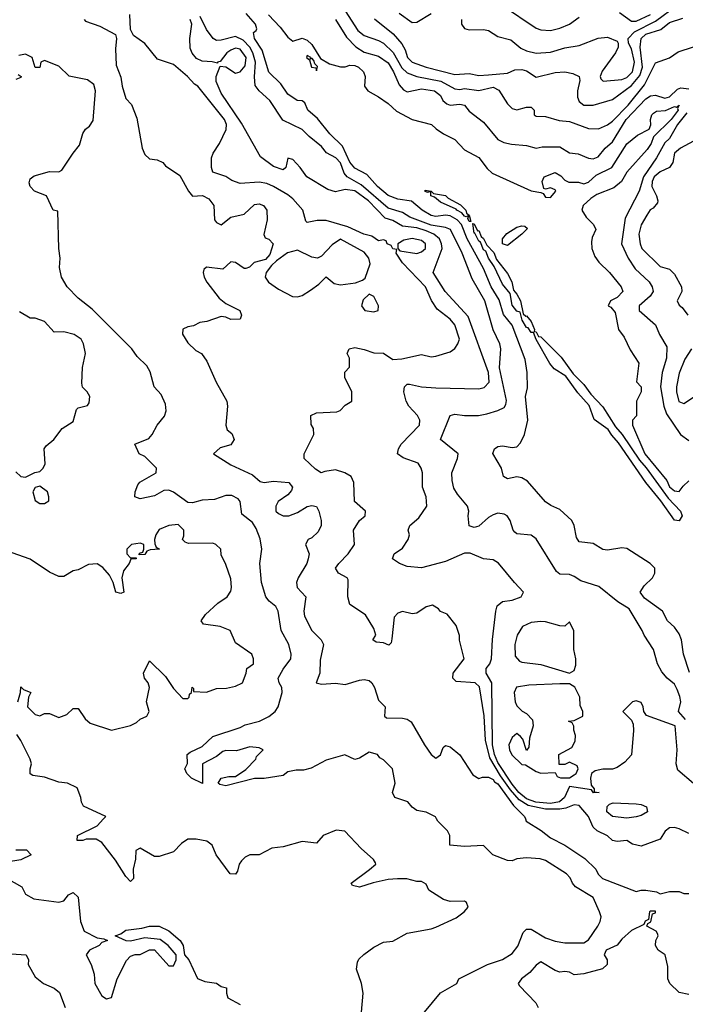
# Model space of a CAD drawing. Header units: inches. Extents: x 2348341 to 2479810, y 460419 to 613669.
# Tile 520 of 656: x 2420766 to 2423556, y 559223 to 563349. Entities that reach past the tile are written whole.
import ezdxf

# ---------------------------------------------------------------- set-up
doc = ezdxf.new("R2010")
doc.units = ezdxf.units.IN
doc.header["$MEASUREMENT"] = 0
doc.layers.add('C4525', color=7, linetype='Continuous')
doc.layers.add('C4526', color=7, linetype='Continuous')

msp = doc.modelspace()

# ---------------------------------------------------------------- linework, layer by layer
at = {"layer": 'C4525', "color": 2}
for points, elevation in [([(2422198, 559190), (2422205.2, 559270), (2422198, 559310), (2422177, 559370), (2422181, 559399), (2422187.5, 559412.5), (2422207.6, 559432.4), (2422250, 559462), (2422290, 559482.8), (2422330, 559487.3), (2422390, 559520.7), (2422490, 559538.8), (2422510, 559546.8), (2422594.8, 559585.2), (2422628, 559610), (2422646, 559630), (2422638, 559650), (2422630, 559655.3), (2422570, 559654), (2422542, 559662), (2422481.2, 559701.2), (2422470, 559726), (2422450, 559738), (2422430, 559738), (2422388.4, 559748.4), (2422349.2, 559749.2), (2422310, 559746), (2422247.3, 559732.7), (2422190, 559714), (2422160.2, 559720.2), (2422155.3, 559730), (2422232.5, 559787.5), (2422258, 559810), (2422256.4, 559816.4), (2422248, 559830), (2422196.4, 559876.4), (2422128, 559948), (2422092.1, 559952.1), (2422038, 559930), (2422010, 559898), (2421950, 559905.2), (2421870, 559882.7), (2421822, 559878), (2421770, 559849.3), (2421730, 559849), (2421710, 559839), (2421695.9, 559824.1), (2421686, 559810), (2421678.8, 559781.2), (2421670, 559768), (2421648, 559770), (2421589.5, 559849.5), (2421572.3, 559890), (2421550, 559906), (2421505.4, 559914.6), (2421470, 559915.3), (2421443.5, 559896.5), (2421410, 559862), (2421350, 559842), (2421330, 559842), (2421270, 559878), (2421252.7, 559867.3), (2421251.3, 559831.3), (2421241, 559790), (2421242, 559750), (2421230, 559738), (2421210, 559758), (2421167.2, 559827.2), (2421110, 559901.2), (2421085.4, 559914.6), (2421044.7, 559915.3), (2421030, 559909), (2421006, 559910), (2421008, 559930), (2421090, 559971.3), (2421116.7, 560000)], 78), ([(2422462, 559190), (2422529.2, 559270.8), (2422598, 559310), (2422606, 559330), (2422726, 559390), (2422790, 559411), (2422830, 559436), (2422853.4, 559466.6), (2422876.6, 559523.4), (2422890, 559537.3), (2422910, 559538), (2422970, 559501.6), (2423010, 559487.7), (2423050, 559480.7), (2423130, 559480.5), (2423150, 559493.4), (2423189.4, 559550), (2423199.3, 559570), (2423202.7, 559590), (2423196, 559610), (2423169.4, 559670), (2423095.9, 559715.9), (2423082.7, 559730), (2423073.6, 559753.6), (2423057.2, 559770), (2422970, 559825.1), (2422947.9, 559832.1), (2422890, 559837), (2422850, 559833.2), (2422830, 559824), (2422810, 559825.2), (2422749.1, 559849.1), (2422710, 559889), (2422630, 559883.7), (2422568, 559890), (2422568.7, 559930), (2422559, 559950), (2422518, 559990), (2422512.8, 560000)], 74), ([(2422885.3, 560000), (2422888.7, 559990), (2422951.7, 559951.7), (2422990, 559921.2), (2423050, 559889.3), (2423134.2, 559834.2), (2423181.2, 559790), (2423190, 559768.7), (2423208.7, 559750), (2423350, 559695.3), (2423370, 559702), (2423390, 559702), (2423434.6, 559694.6), (2423450, 559686), (2423490, 559695.3), (2423530, 559695.3), (2423550, 559688), (2423570, 559688)], 70), ([(2423570, 559939), (2423530, 559959), (2423510, 559964), (2423490, 559962), (2423470.9, 559949.1), (2423450, 559915.3), (2423370, 559885.2), (2423333.6, 559893.6), (2423310, 559909), (2423270, 559905.2), (2423250, 559909), (2423229.3, 559929.3), (2423186, 559950), (2423170, 559966), (2423153.9, 560000)], 66), ([(2420750, 559870.8), (2420794, 559870), (2420814, 559850), (2420770, 559828.7), (2420710, 559819)], 78), ([(2420710, 559751.3), (2420774.8, 559714.8), (2420790, 559684.7), (2420825.2, 559665.2), (2420930, 559650.8), (2420950, 559656), (2420970, 559682), (2420990, 559691), (2421010, 559672), (2421021, 559570), (2421036, 559530), (2421090, 559501), (2421118, 559498), (2421134, 559490), (2421110, 559482), (2421098, 559470), (2421058, 559450), (2421044.7, 559430), (2421064.7, 559390), (2421078, 559350), (2421081, 559310), (2421110, 559258), (2421130, 559246), (2421150, 559252), (2421174, 559330), (2421212.9, 559407.1), (2421230, 559424.7), (2421250, 559432), (2421270, 559432), (2421310, 559452), (2421330, 559452), (2421390, 559384.7), (2421410, 559384.7), (2421422, 559410), (2421422, 559430), (2421388, 559470), (2421354, 559494), (2421290, 559502), (2421230, 559488), (2421211.6, 559488.4), (2421166, 559510), (2421190, 559518), (2421210, 559534), (2421278, 559542), (2421310, 559550.7), (2421350.7, 559550.7), (2421390.6, 559530.6), (2421438.8, 559490), (2421450.7, 559470), (2421456, 559430), (2421474, 559410), (2421510.8, 559330.8), (2421542, 559318), (2421590, 559311), (2421610, 559298), (2421632, 559292), (2421632, 559270), (2421638, 559250), (2421690, 559222)], 78), ([(2423570, 559264.7), (2423530, 559272), (2423490.7, 559310.7), (2423482.8, 559330), (2423482, 559382), (2423471.3, 559430), (2423442, 559450), (2423431.3, 559470), (2423432, 559490), (2423442, 559510), (2423439.6, 559519.6), (2423434, 559530), (2423394, 559550), (2423398, 559562), (2423411.6, 559568.4), (2423418, 559602), (2423430, 559606), (2423430, 559614), (2423410, 559614), (2423406, 559610), (2423402, 559578), (2423388, 559572), (2423382, 559558), (2423330, 559532), (2423290, 559496), (2423269.4, 559470.6), (2423224, 559450), (2423215.3, 559430), (2423228, 559410), (2423228, 559390), (2423208.9, 559371.1), (2423130, 559350.8), (2423090, 559346), (2423070, 559358), (2423050, 559361), (2423030, 559358), (2423010, 559364.7), (2422950, 559401), (2422930, 559386.8), (2422903.9, 559356.1), (2422869, 559330), (2422855.3, 559310), (2422860.2, 559300.2), (2422929.2, 559229.2), (2422939, 559210)], 70), ([(2420730, 559434.8), (2420792, 559430), (2420802, 559410), (2420801, 559390), (2420830, 559338), (2420864.7, 559310), (2420910, 559291), (2420933, 559273), (2420956, 559210)], 74)]:
    msp.add_lwpolyline(points, dxfattribs=dict(at, elevation=elevation))
at = {"layer": 'C4526', "color": 2}
for points, elevation in [([(2422618, 563350), (2422618, 563330), (2422630, 563312), (2422650, 563306.8), (2422710, 563307.3), (2422730, 563302.8), (2422770, 563278.8), (2422824.5, 563264.5), (2422866.8, 563230), (2422890, 563218), (2422930, 563208.2), (2422990, 563212.4), (2423050, 563230.5), (2423110, 563240.5), (2423190.8, 563270.8), (2423230, 563276), (2423270, 563258), (2423274.8, 563250), (2423273.7, 563233.7), (2423262.4, 563210), (2423207, 563133), (2423199.3, 563110), (2423201.3, 563101.3), (2423210.7, 563090.7), (2423290, 563098.7), (2423310, 563106.3), (2423334, 563130), (2423342.5, 563170), (2423330, 563226), (2423317.6, 563250), (2423316.2, 563270), (2423342.3, 563297.7), (2423430, 563342.6), (2423522, 563410)], 70), ([(2422790, 563407.7), (2422930, 563313), (2422950, 563305.5), (2422990, 563303), (2423030, 563313), (2423069.6, 563330.4), (2423110, 563358.8)], 74), ([(2421035.3, 563350), (2421042, 563342), (2421102, 563322), (2421167.2, 563287.2), (2421171.1, 563270), (2421166.7, 563226.7), (2421170, 563158), (2421190, 563108), (2421194.5, 563070), (2421210, 563018), (2421233.6, 562993.6), (2421256, 562936), (2421279.3, 562810), (2421290, 562784), (2421310, 562765.2), (2421342, 562762), (2421366, 562750), (2421376.4, 562736.4), (2421436.5, 562696.5), (2421472.7, 562630), (2421489.5, 562609.5), (2421531.6, 562611.6), (2421558.7, 562598.7), (2421579.3, 562570), (2421582.7, 562510), (2421590, 562499), (2421610, 562488.7), (2421650, 562521.2), (2421706, 562534), (2421750, 562574), (2421770, 562577.2), (2421788, 562570), (2421802, 562550), (2421802.7, 562510), (2421789, 562449), (2421794.6, 562434.6), (2421810, 562428.7), (2421828.7, 562410), (2421814.5, 562365.5), (2421795.5, 562344.5), (2421748.4, 562331.6), (2421728.4, 562311.6), (2421713.6, 562306.4), (2421706.8, 562306.8), (2421670, 562331.3), (2421650, 562334), (2421616.4, 562303.6), (2421548, 562312), (2421538, 562302), (2421535.3, 562290), (2421539, 562270), (2421549.4, 562249.4), (2421602, 562182), (2421630, 562159), (2421688, 562130), (2421695.3, 562110), (2421690, 562094), (2421650, 562092), (2421630, 562102), (2421610, 562104.7), (2421550, 562084.7), (2421520.4, 562079.6), (2421494.6, 562065.4), (2421470, 562062), (2421448.7, 562051.3), (2421448.4, 562031.6), (2421470, 561995.3), (2421503.2, 561963.2), (2421528, 561950), (2421550, 561918), (2421588.7, 561830), (2421633.2, 561750), (2421637.2, 561730), (2421629.1, 561649.1), (2421635.3, 561630), (2421654.5, 561614.5), (2421665.2, 561590), (2421650, 561566.8), (2421605.6, 561554.4), (2421578, 561530), (2421650, 561483.7), (2421741, 561441), (2421774.2, 561414.2), (2421790, 561409.2), (2421830, 561414.5), (2421893.2, 561410), (2421909, 561390), (2421904.7, 561375.3), (2421890, 561358), (2421849, 561330), (2421839, 561310), (2421839, 561290), (2421850, 561279), (2421870, 561269.4), (2421894, 561270), (2421930, 561284), (2421970, 561309), (2421990, 561313.2), (2422010, 561309), (2422019.5, 561290), (2422029.4, 561250), (2422029.5, 561230), (2422016.6, 561203.4), (2421990, 561177.3), (2421975.3, 561170), (2421964, 561150), (2421979, 561110), (2421975.3, 561090), (2421969.3, 561070), (2421932.3, 561010), (2421925.2, 560990), (2421929.2, 560970), (2421965.2, 560930), (2421957.2, 560870), (2421959.3, 560850), (2421990, 560789), (2422029.2, 560750), (2422039.3, 560730), (2422025.2, 560665.2), (2422024, 560610), (2422008.7, 560570), (2422030, 560564), (2422090, 560569.2), (2422130, 560563.7), (2422190, 560580.9), (2422210, 560583.7), (2422230, 560579.3), (2422241.2, 560570), (2422252.7, 560550), (2422270, 560498), (2422298, 560470), (2422295.3, 560430), (2422303.2, 560423.2), (2422370, 560422), (2422390, 560418), (2422406.2, 560406.2), (2422462, 560310), (2422490, 560269.2), (2422510, 560254), (2422530, 560268), (2422541, 560299), (2422550, 560308), (2422570, 560302), (2422610, 560268.7), (2422665.2, 560185.2), (2422690, 560168.7), (2422705.4, 560174.6), (2422730, 560175.3), (2422750, 560165.2), (2422755.4, 560155.4), (2422770, 560146.6), (2422836.1, 560056.1), (2422882, 560010), (2422885.3, 560000)], 70), ([(2423153.9, 560000), (2423149.5, 560009.5), (2423110, 560056), (2423090, 560059.3), (2423055.2, 560044.8), (2423030, 560040.3), (2422970, 560040.6), (2422896.7, 560056.7), (2422859.3, 560079.3), (2422822.2, 560122.2), (2422780.7, 560180.7), (2422736.1, 560256.1), (2422718.5, 560330), (2422711.8, 560431.8), (2422693.4, 560553.4), (2422675.3, 560570), (2422595.1, 560575.1), (2422581.2, 560590), (2422582.7, 560610), (2422628, 560670), (2422608.9, 560748.9), (2422608.4, 560768.4), (2422595.3, 560810), (2422558, 560858), (2422529.1, 560869.1), (2422520.4, 560880.4), (2422495.3, 560895.3), (2422470, 560888.7), (2422430, 560862), (2422410, 560859), (2422370, 560868.7), (2422350, 560862), (2422334.8, 560845.2), (2422326, 560754), (2422322, 560738), (2422312.7, 560727.3), (2422290, 560738), (2422260.4, 560740.4), (2422246, 560750), (2422258, 560770), (2422250, 560798), (2422214.5, 560854.5), (2422150, 560898), (2422141.2, 560930), (2422142, 561002), (2422138, 561010), (2422102, 561030), (2422089.3, 561050), (2422102.7, 561070), (2422142.7, 561110), (2422168.7, 561150), (2422165.2, 561210), (2422189.5, 561250.5), (2422213.2, 561270), (2422215.3, 561290), (2422169.2, 561329.2), (2422166.6, 561410), (2422154.5, 561434.5), (2422129, 561450), (2422090, 561462.4), (2422044.1, 561455.9), (2422029.6, 561449.6), (2422004.8, 561464.8), (2421958, 561510), (2421958, 561530), (2421998, 561610), (2421996.4, 561636.4), (2421987.3, 561652.7), (2421986, 561690), (2422010, 561702), (2422094.6, 561705.4), (2422108.4, 561711.6), (2422130, 561734), (2422158, 561750), (2422158, 561790), (2422128, 561850), (2422128.4, 561871.6), (2422147.3, 561892.7), (2422148, 561930), (2422138, 561950), (2422146, 561970), (2422170, 561974.8), (2422210, 561967.3), (2422250, 561953.4), (2422290, 561951), (2422330, 561924.9), (2422367.5, 561927.5), (2422450, 561946), (2422490, 561936), (2422510, 561938.8), (2422570, 561957.3), (2422589.5, 561970.5), (2422602.7, 561990), (2422609.3, 562010), (2422589.5, 562070), (2422570, 562094.5), (2422516, 562136), (2422491.8, 562171.8), (2422466, 562230), (2422369.6, 562330), (2422344, 562370), (2422346, 562386), (2422330, 562388.7), (2422322, 562402), (2422306, 562410), (2422302, 562422), (2422290, 562426), (2422270, 562422), (2422242, 562442), (2422208.7, 562450), (2422140.5, 562480.5), (2422050, 562507.3), (2422012.7, 562507.3), (2421970, 562499), (2421964.5, 562504.5), (2421952.7, 562550), (2421910, 562598), (2421890, 562614.5), (2421830, 562649.4), (2421802, 562662), (2421770, 562667.3), (2421690, 562662.7), (2421654.5, 562674.5), (2421630, 562692.3), (2421575.3, 562710), (2421569.4, 562729.4), (2421569.4, 562770), (2421576, 562790), (2421602.7, 562830), (2421631.5, 562888.5), (2421632, 562910), (2421623.7, 562930), (2421512.7, 563070), (2421498, 563078), (2421469.4, 563110), (2421410, 563161.6), (2421343, 563183), (2421290, 563249), (2421242.5, 563282.5), (2421230, 563308), (2421227.6, 563370)], 66), ([(2423590, 560148), (2423524, 560204), (2423517.2, 560230), (2423522, 560290), (2423513, 560390), (2423392.9, 560432.9), (2423382, 560450), (2423379, 560470), (2423370, 560488), (2423350, 560495.3), (2423334, 560490), (2423294, 560450), (2423330, 560414), (2423336.9, 560396.9), (2423338.8, 560370), (2423330, 560268), (2423302, 560238), (2423270, 560215.3), (2423250, 560208.7), (2423210, 560208.7), (2423178, 560202), (2423162, 560190), (2423158, 560170), (2423161, 560141), (2423174, 560126), (2423174, 560114), (2423194, 560110), (2423170.7, 560109.3), (2423162, 560122), (2423070, 560135.3), (2423049.1, 560090), (2423028.2, 560071.8), (2422990, 560064.9), (2422929.6, 560070), (2422890, 560083.8), (2422858, 560110), (2422830, 560144.8), (2422770, 560236), (2422755.9, 560270), (2422748.1, 560310), (2422744, 560570), (2422721.3, 560610), (2422720.5, 560630), (2422736.4, 560650), (2422742.8, 560670), (2422747.8, 560752.2), (2422761.1, 560870), (2422767.3, 560892.7), (2422789.7, 560910.3), (2422830, 560917.1), (2422868, 560930), (2422878, 560950), (2422839, 560990), (2422771.9, 561071.9), (2422750, 561085.2), (2422710, 561089), (2422653.1, 561113.1), (2422630, 561112.8), (2422550, 561078.7), (2422450, 561052), (2422390, 561057.2), (2422358, 561070), (2422328.7, 561090), (2422335.3, 561110), (2422370, 561134.8), (2422394, 561170), (2422399, 561190), (2422394, 561210), (2422401.2, 561230), (2422438.4, 561261.6), (2422472.7, 561310), (2422469.2, 561350), (2422454, 561390), (2422454, 561450), (2422449, 561470), (2422435.3, 561490), (2422372.7, 561512.7), (2422348.7, 561530), (2422353.2, 561550), (2422365.2, 561570), (2422440.9, 561650), (2422442.7, 561670), (2422433.2, 561690), (2422397.2, 561730), (2422385.2, 561750), (2422376, 561790), (2422379, 561810), (2422390, 561821), (2422399, 561821), (2422450, 561810.6), (2422510, 561805.5), (2422690, 561802.4), (2422712.9, 561807.1), (2422733.6, 561830), (2422731.2, 561870), (2422644.8, 562104.8), (2422549.6, 562210), (2422499, 562290), (2422536.9, 562390), (2422534.3, 562410), (2422524.7, 562430), (2422501.3, 562450), (2422470, 562464.4), (2422430, 562476.8), (2422370, 562483.5), (2422330, 562506.6), (2422297.2, 562517.2), (2422227.8, 562590), (2422170, 562630.9), (2422130, 562637.4), (2422090, 562628), (2422056.9, 562636.9), (2421969.6, 562689.6), (2421940.9, 562730), (2421910, 562762.7), (2421890, 562768), (2421881, 562730), (2421870, 562719), (2421830, 562733.3), (2421774.5, 562774.5), (2421695, 562915), (2421610, 563040.9), (2421589.3, 563090), (2421589.1, 563110.9), (2421606, 563154), (2421630, 563151.3), (2421670, 563124.7), (2421690, 563130.8), (2421710, 563154.8), (2421714.5, 563190), (2421690, 563225.6), (2421670, 563229.6), (2421650, 563220.7), (2421634, 563210), (2421606, 563174), (2421594, 563170), (2421594, 563166), (2421572.3, 563172.3), (2421530, 563174.5), (2421506.3, 563186.3), (2421488, 563208), (2421479.6, 563230), (2421479.1, 563270), (2421487.1, 563330), (2421480.4, 563350)], 62), ([(2423556.4, 560416.4), (2423527.3, 560450), (2423536.9, 560490), (2423533.2, 560513.2), (2423521.7, 560541.7), (2423510, 560564), (2423479, 560590), (2423456.6, 560616.6), (2423439.3, 560650), (2423422.7, 560710), (2423382.7, 560770), (2423375.1, 560790), (2423320.1, 560880.1), (2423273.2, 560910), (2423193.1, 560973.1), (2423117.2, 560997.2), (2423090, 561016), (2423070, 561023.7), (2423030, 561026), (2423015.9, 561035.9), (2422930, 561174), (2422909.3, 561189.3), (2422850, 561194), (2422840.9, 561200.9), (2422834, 561210), (2422822, 561250), (2422809.2, 561269.2), (2422796.5, 561276.5), (2422770, 561280.9), (2422750, 561274.5), (2422730, 561262.7), (2422690, 561227), (2422670, 561221.2), (2422650, 561228), (2422645.2, 561270), (2422648.7, 561290), (2422642, 561310), (2422600.2, 561360.2), (2422586, 561386), (2422578, 561418), (2422577, 561450), (2422600.9, 561510), (2422603.7, 561530), (2422529.2, 561590), (2422569.4, 561690.6), (2422590, 561695.5), (2422630, 561690.5), (2422689.4, 561690.6), (2422723.2, 561696.8), (2422770, 561710.7), (2422795.9, 561724.1), (2422803.7, 561736.3), (2422806.6, 561753.4), (2422776.9, 561890), (2422782.9, 561970), (2422778.4, 561990), (2422749.8, 562049.8), (2422715.1, 562170), (2422662.6, 562262.6), (2422619.7, 562370), (2422571.6, 562470), (2422550, 562478.3), (2422490, 562488.3), (2422401.4, 562521.4), (2422370, 562540.4), (2422310, 562559.3), (2422197.2, 562657.2), (2422138, 562690), (2422126.2, 562706.2), (2422110, 562749.5), (2422091.3, 562770), (2422051.3, 562791.3), (2422030, 562817.2), (2421978.9, 562858.9), (2421950, 562889.2), (2421868.3, 562928.3), (2421814, 563010), (2421769.3, 563050), (2421753, 563073), (2421749.7, 563109.7), (2421753.3, 563170), (2421742.9, 563210), (2421730, 563233.3), (2421702.7, 563262.7), (2421670, 563278.7), (2421610, 563263), (2421590, 563262), (2421577.2, 563270), (2421548.1, 563308.1), (2421522.7, 563362.7)], 58), ([(2423573.6, 560613.6), (2423547.6, 560690), (2423539.1, 560750), (2423530, 560776), (2423510, 560802.7), (2423481.2, 560830), (2423459.3, 560870), (2423384.2, 560924.2), (2423367, 560950), (2423383.6, 560976.4), (2423418, 561010), (2423428, 561030), (2423428, 561050), (2423408, 561070), (2423310, 561132.7), (2423290, 561136), (2423230, 561126), (2423210, 561129.3), (2423170, 561153.2), (2423110, 561161.2), (2423098.9, 561178.9), (2423089.5, 561230), (2423079.3, 561250), (2423030, 561296), (2422992.5, 561312.5), (2422970, 561329), (2422894.5, 561414.5), (2422870, 561429.4), (2422850, 561432.7), (2422810, 561425.2), (2422794, 561434), (2422785.2, 561470), (2422748.9, 561531.1), (2422755.3, 561550), (2422770, 561561), (2422790, 561562.8), (2422830, 561556.3), (2422850, 561559.1), (2422864.4, 561575.6), (2422881.3, 561610), (2422895.1, 561670), (2422886, 561770), (2422893.6, 561806.4), (2422892.3, 561870), (2422884.8, 561924.8), (2422830, 562069.2), (2422793.6, 562113.6), (2422775.2, 562175.2), (2422742, 562230), (2422710, 562306.6), (2422640.9, 562430), (2422616.8, 562490), (2422599.8, 562510), (2422570, 562527.4), (2422550, 562529.8), (2422510, 562524), (2422490, 562528.4), (2422452.7, 562550), (2422407.6, 562587.6), (2422350, 562597), (2422310, 562612.3), (2422265.1, 562650), (2422220.1, 562700.1), (2422170, 562727), (2422150, 562752.3), (2422118.4, 562818.4), (2422065.6, 562870), (2422014.5, 562934.5), (2421973.2, 562970), (2421960.4, 563000.4), (2421949.1, 563009.1), (2421928.7, 563010), (2421890, 563037.2), (2421859.5, 563079.5), (2421810, 563129.2), (2421781.5, 563221.5), (2421749.5, 563270.5), (2421745.6, 563294.4), (2421757.2, 563302.8), (2421759, 563310), (2421753.6, 563330), (2421715.1, 563375.1)], 54), ([(2421808.6, 563368.6), (2421857.4, 563317.4), (2421890, 563275.5), (2421910, 563259.1), (2421949.2, 563270.8), (2421970, 563262.8), (2421990, 563244.7), (2422026, 563186), (2422064.4, 563164.4), (2422110, 563151), (2422130, 563151.3), (2422150, 563158.8), (2422170, 563157.1), (2422186, 563150), (2422207.3, 563130), (2422214, 563110), (2422211.3, 563070), (2422224.7, 563050), (2422270, 563026), (2422310, 562997.3), (2422344.7, 562964.7), (2422410, 562931), (2422491.3, 562910), (2422510.7, 562890.7), (2422542, 562870), (2422590, 562846), (2422630, 562802.8), (2422690, 562770.7), (2422724.6, 562724.6), (2422746, 562706), (2422910, 562631), (2422950, 562624.7), (2422959.8, 562619.8), (2422970, 562604.7), (2422990, 562604), (2423012.7, 562630), (2423010, 562635.3), (2422990, 562644), (2422970, 562638), (2422962, 562642), (2422955.3, 562670), (2422964, 562690), (2423010, 562707.7), (2423034.4, 562694.4), (2423050, 562676), (2423067.9, 562667.9), (2423108, 562668), (2423130, 562660.7), (2423150, 562668), (2423182.3, 562697.7), (2423247.3, 562730), (2423310, 562828.4), (2423354.7, 562865.3), (2423403.7, 562890), (2423411.7, 562908.3), (2423409, 562930), (2423415.1, 562950), (2423422.6, 562957.4), (2423435.1, 562964.9), (2423472.1, 562967.9), (2423510, 562984.4), (2423518, 562982), (2423530.2, 562990.2), (2423522.8, 562977.2), (2423526, 562970), (2423496.9, 562930), (2423422.7, 562857.3), (2423412.3, 562830), (2423395.5, 562804.5), (2423310.4, 562710), (2423287.7, 562670), (2423256.2, 562643.8), (2423184.2, 562615.8), (2423160.2, 562599.8), (2423127.3, 562570), (2423122, 562550), (2423140.7, 562520.7), (2423171, 562490), (2423181, 562470), (2423164.5, 562435.5), (2423162, 562418), (2423164, 562390), (2423176.8, 562356.8), (2423193.2, 562333.2), (2423237.3, 562290), (2423286.8, 562230), (2423294, 562210), (2423270, 562185.2), (2423242, 562170), (2423232, 562150), (2423244, 562144), (2423261.1, 562121.1), (2423276, 562050), (2423298.8, 562018.8), (2423324.9, 561964.9), (2423361, 561910), (2423351, 561831), (2423370.8, 561810), (2423371, 561790), (2423351, 561750), (2423351.1, 561688.9), (2423334, 561670), (2423334, 561650), (2423386.3, 561530), (2423478, 561418), (2423490, 561391), (2423510, 561374), (2423530, 561371.3), (2423546, 561394), (2423570, 561416)], 54), ([(2422088.7, 563350), (2422135.2, 563275.2), (2422174.6, 563234.6), (2422210, 563213), (2422270, 563196.3), (2422310, 563167.7), (2422332.7, 563130), (2422355.8, 563075.8), (2422374.2, 563054.2), (2422390, 563046), (2422450, 563058.4), (2422504.7, 563050), (2422530, 563030.8), (2422539.1, 563010), (2422556.1, 562996.1), (2422570, 562990.5), (2422610, 562994.4), (2422630.4, 562990.4), (2422650, 562966), (2422710, 562918.8), (2422770, 562846), (2422794.4, 562834.4), (2422826.8, 562826.8), (2422890, 562822), (2422930, 562811), (2422955.3, 562815.3), (2423030, 562816), (2423070.7, 562790.7), (2423106.6, 562786.6), (2423150, 562768), (2423170, 562766), (2423190, 562774), (2423219.3, 562810), (2423250, 562837.3), (2423307.6, 562930), (2423390, 563017), (2423410, 563030.3), (2423430, 563032.7), (2423470, 563019.3), (2423490, 563025.3), (2423522.7, 563057.3), (2423537.2, 563062.8), (2423570, 563059.3)], 58), ([(2422130, 563385.5), (2422183.2, 563303.2), (2422210, 563282.3), (2422270, 563261.5), (2422290.1, 563250.1), (2422331.4, 563211.4), (2422367.1, 563147.1), (2422390, 563126.3), (2422430, 563110.2), (2422530.8, 563090.8), (2422590, 563058.9), (2422610, 563056.5), (2422630, 563060.3), (2422690, 563051.6), (2422750, 563066.4), (2422773.5, 563053.5), (2422810, 562996), (2422830, 562976), (2422850, 562971), (2422890, 562982), (2422910, 562982), (2422922, 562970), (2422922, 562950), (2422930, 562944.7), (2422970, 562942.8), (2423026.2, 562926.2), (2423070, 562922.4), (2423150, 562893), (2423191.1, 562891.1), (2423230, 562908), (2423250, 562923), (2423315.4, 562990), (2423384.4, 563075.6), (2423430, 563167.3), (2423490, 563188.5), (2423526, 563214), (2423590, 563234.8)], 62), ([(2422252.4, 563352.4), (2422330.7, 563290), (2422367, 563247), (2422382, 563222), (2422390.6, 563190), (2422411, 563170), (2422469.2, 563149.2), (2422590, 563118.7), (2422650, 563122.6), (2422690, 563114.9), (2422730, 563117), (2422810, 563124.7), (2422841.5, 563138.5), (2422870, 563139.3), (2422890, 563134.4), (2422930, 563108.2), (2423010, 563128), (2423050.7, 563130.7), (2423083.5, 563123.5), (2423110.7, 563110.7), (2423113.4, 563093.4), (2423103.8, 563050), (2423103.8, 563023.8), (2423110, 563006), (2423130, 562990.7), (2423170, 562990.4), (2423250, 563014), (2423330, 563072.4), (2423364.9, 563115.1), (2423375.9, 563150), (2423366.7, 563233.3), (2423370, 563270.3), (2423390, 563288.7), (2423452.5, 563307.5), (2423490, 563336.5), (2423545.3, 563354.7)], 66), ([(2422356.7, 563376.7), (2422410, 563337.1), (2422430, 563338.7), (2422490, 563374)], 70), ([(2423279.2, 563379.2), (2423330, 563342), (2423350, 563342.7), (2423409.5, 563370)], 74), ([(2422512.8, 560000), (2422508.4, 560008.4), (2422470, 560028), (2422430, 560035.3), (2422410, 560048.7), (2422392.1, 560072.1), (2422338, 560090), (2422328.7, 560110), (2422339, 560150), (2422328.7, 560210), (2422290, 560248), (2422275.3, 560255.3), (2422266, 560270), (2422230, 560279), (2422190, 560254), (2422170, 560249), (2422128.9, 560268.9), (2422050, 560246), (2421987.1, 560212.9), (2421955.3, 560204.7), (2421924.7, 560204.7), (2421890, 560197.2), (2421870, 560182), (2421790.7, 560169.3), (2421750, 560169.3), (2421630, 560139), (2421604, 560144), (2421598, 560150), (2421610, 560171), (2421642, 560178), (2421670, 560178), (2421713.2, 560206.8), (2421755.3, 560250), (2421758, 560262), (2421786, 560290), (2421770, 560298), (2421730, 560302), (2421674.4, 560285.6), (2421630, 560286.6), (2421617.5, 560282.5), (2421590, 560260.9), (2421531.3, 560230), (2421531.6, 560148.4), (2421486, 560170), (2421466, 560190), (2421458, 560210), (2421468.4, 560231.6), (2421468, 560270), (2421480.2, 560279.8), (2421530, 560303), (2421574.8, 560345.2), (2421690, 560383), (2421710, 560394.4), (2421770.9, 560409.1), (2421810, 560428.5), (2421836.2, 560450), (2421849.6, 560470), (2421866, 560530), (2421864, 560550), (2421853.2, 560570), (2421849.4, 560590), (2421870, 560626.8), (2421902, 560670), (2421904, 560690), (2421893.2, 560730), (2421861.2, 560790), (2421849.4, 560870), (2421839.3, 560890), (2421811.9, 560911.9), (2421797.2, 560930), (2421779.3, 560990), (2421772.7, 561070), (2421780.7, 561130), (2421773.1, 561173.1), (2421756.6, 561216.6), (2421741.6, 561241.6), (2421697.2, 561277.2), (2421689.4, 561329.4), (2421680.9, 561340.9), (2421655.1, 561355.1), (2421630, 561355.6), (2421582.4, 561337.6), (2421530, 561335.1), (2421490, 561324.5), (2421470, 561325.6), (2421410, 561369.6), (2421390, 561377), (2421370, 561376), (2421330, 561354), (2421270, 561341.2), (2421248.7, 561350), (2421249, 561370), (2421260.2, 561399.8), (2421269.4, 561410.6), (2421338, 561450), (2421339, 561470), (2421290, 561519), (2421266, 561530), (2421248, 561570), (2421306.3, 561593.7), (2421321.2, 561610), (2421342, 561650), (2421372.5, 561687.5), (2421379.5, 561710), (2421377.2, 561737.2), (2421358, 561778), (2421329.2, 561810), (2421312.5, 561872.5), (2421298.6, 561898.6), (2421258, 561938), (2421235.3, 561970), (2421070, 562135.3), (2421010, 562182), (2420964, 562230), (2420941.2, 562270), (2420932.7, 562310), (2420935.1, 562350), (2420929.4, 562390.6), (2420926, 562546), (2420906, 562550), (2420878, 562610), (2420828, 562630), (2420809.1, 562649.1), (2420805.2, 562665.2), (2420810, 562682), (2420825.6, 562694.4), (2420890, 562712), (2420930, 562711.3), (2420942, 562718), (2420989.2, 562790), (2421016.5, 562823.5), (2421030, 562872), (2421042, 562890), (2421058, 562902), (2421073.6, 562926.4), (2421082.9, 563050), (2421076.6, 563076.6), (2421050, 563097.2), (2420972.5, 563112.5), (2420930, 563154), (2420870, 563178), (2420854, 563170), (2420850, 563148), (2420830, 563148), (2420818, 563190), (2420790, 563204), (2420762, 563198)], 74), ([(2420759.6, 563119.6), (2420772, 563110), (2420770, 563106), (2420750, 563098)], 74), ([(2423562, 562958), (2423523.1, 562910), (2423488.9, 562851.1), (2423470, 562832.3), (2423434.9, 562770), (2423380.8, 562690), (2423362.6, 562630), (2423303.6, 562516.4), (2423288, 562410), (2423315.8, 562350), (2423345.2, 562305.2), (2423404, 562250), (2423417.3, 562230), (2423420.7, 562210), (2423407.7, 562190), (2423362, 562150), (2423362, 562130), (2423430.4, 562070.4), (2423446.8, 562030), (2423478.4, 561978.4), (2423476.4, 561930), (2423458.7, 561870), (2423451.8, 561810), (2423465.7, 561730), (2423477.4, 561697.4), (2423536, 561610), (2423570, 561586)], 58), ([(2423590, 562839.3), (2423536, 562810), (2423510.8, 562790), (2423504, 562750), (2423490, 562729.3), (2423450, 562711.5), (2423425.2, 562690), (2423416.5, 562670), (2423414.9, 562650), (2423434.8, 562610), (2423441, 562590), (2423438.8, 562581.2), (2423421.4, 562558.6), (2423408.5, 562551.5), (2423394, 562530), (2423370, 562488.7), (2423360.5, 562450), (2423366, 562410), (2423374, 562390), (2423450, 562314.8), (2423490, 562302.8), (2423510, 562282.8), (2423539.1, 562230), (2423540.7, 562210), (2423521, 562170), (2423530, 562152), (2423542.8, 562142.8), (2423566, 562110)], 62), ([(2420750, 561454), (2420770, 561434), (2420790, 561432), (2420828.9, 561451.1), (2420850, 561456), (2420864, 561470), (2420871.9, 561488.1), (2420868.7, 561550), (2420876.5, 561563.5), (2420908.7, 561590), (2420944, 561636), (2420990, 561664.7), (2421004, 561716), (2421010, 561722), (2421050, 561732), (2421056.5, 561743.5), (2421059, 561770), (2421048.7, 561790), (2421029.4, 561809.4), (2421026.3, 561826.3), (2421029.3, 561890.7), (2421041.2, 561950), (2421032.7, 561990), (2421022.7, 562010), (2420994, 562030), (2420950, 562040.9), (2420910, 562039), (2420870, 562084), (2420830, 562098), (2420810, 562098), (2420765.2, 562125.2)], 78), ([(2423581, 561970), (2423554, 561926), (2423530, 561868), (2423519.3, 561810), (2423519.3, 561790), (2423528.7, 561748.7), (2423550, 561741), (2423590, 561766.8)], 62), ([(2420758, 560490), (2420768.7, 560530), (2420770, 560554), (2420782, 560542), (2420812, 560530), (2420802, 560510), (2420798, 560470), (2420830, 560438), (2420850, 560432), (2420870, 560442), (2420890, 560442), (2420930, 560424.7), (2420963.1, 560436.9), (2420990, 560462), (2421010, 560462), (2421039.6, 560419.6), (2421061, 560401), (2421150, 560372), (2421230, 560391.3), (2421255.5, 560404.5), (2421270, 560418), (2421298, 560430), (2421308, 560450), (2421297.2, 560490), (2421309.2, 560550), (2421304, 560570), (2421288, 560590), (2421284, 560610), (2421310, 560662), (2421376.1, 560596.1), (2421410, 560546), (2421450, 560504.7), (2421470, 560504.7), (2421475.3, 560510), (2421478, 560522), (2421486, 560530), (2421488.4, 560551.6), (2421494, 560546), (2421494, 560534), (2421548.9, 560531.1), (2421590, 560546.8), (2421632.9, 560547.1), (2421670, 560556), (2421699, 560570), (2421715.3, 560610), (2421718, 560630), (2421746, 560650), (2421746, 560670), (2421738, 560690), (2421670, 560738), (2421648, 560790), (2421605.6, 560805.6), (2421536.4, 560816.4), (2421526, 560830), (2421544.1, 560855.9), (2421596, 560904), (2421635.3, 560930), (2421650, 560954), (2421653.2, 560970), (2421650, 561006), (2421630, 561066), (2421610, 561106), (2421608, 561130), (2421588, 561150), (2421575.1, 561155.1), (2421473.2, 561153.2), (2421459, 561159), (2421448, 561170), (2421453.6, 561186.4), (2421453.2, 561210), (2421430, 561233.2), (2421390, 561229.2), (2421350, 561212.7), (2421336, 561190), (2421331.3, 561170), (2421332, 561152), (2421338, 561138), (2421352, 561130), (2421312.7, 561127.3), (2421298, 561122), (2421290, 561108), (2421266, 561106), (2421267.3, 561112.7), (2421282, 561118), (2421286, 561130), (2421286, 561150), (2421270, 561155.3), (2421234, 561150), (2421214, 561130), (2421214, 561110), (2421230, 561094), (2421254, 561094), (2421254, 561090), (2421231.6, 561088.4), (2421224.7, 561070), (2421201.3, 561038.7), (2421193, 561010), (2421202, 560950), (2421190, 560944), (2421168.7, 560950), (2421157.2, 560990), (2421141.6, 561021.6), (2421113.4, 561053.4), (2421090, 561069.3), (2421054.4, 561065.6), (2421010, 561044), (2420990, 561039), (2420950, 561015.3), (2420930, 561015.3), (2420890, 561034), (2420810, 561088.7), (2420734.6, 561114.6)], 78), ([(2421116.7, 560000), (2421126, 560010), (2421033.2, 560053.2), (2421024, 560070), (2421022, 560090), (2421006, 560130), (2420966, 560150), (2420930, 560154), (2420870, 560175.3), (2420821.2, 560181.2), (2420809.1, 560189.1), (2420809.1, 560209.1), (2420815.3, 560230), (2420809.3, 560250), (2420770, 560328.7), (2420753.2, 560353.2)], 78)]:
    msp.add_lwpolyline(points, dxfattribs=dict(at, elevation=elevation))
for points, elevation in [([(2421970, 563198), (2421967.3, 563190), (2421979.8, 563179.8), (2421988.5, 563150), (2422006.4, 563146.4), (2422010, 563134), (2422013.2, 563153.2), (2422003.1, 563163.1), (2421998, 563178), (2421990, 563188), (2421982, 563182), (2421986, 563190)], 54), ([(2422650, 562502.7), (2422643.7, 562516.3), (2422648.7, 562528.7), (2422637.1, 562522.9), (2422630, 562525.4), (2422619.4, 562539.4), (2422597.6, 562550), (2422595.2, 562555.2), (2422530, 562584.4), (2422504.4, 562604.4), (2422489.4, 562610), (2422488.7, 562628.7), (2422474.8, 562625.2), (2422464, 562630), (2422465.2, 562634.8), (2422491, 562630), (2422500.5, 562620.5), (2422550, 562612.2), (2422561.3, 562601.3), (2422613, 562573), (2422635.6, 562550), (2422638, 562538), (2422650.2, 562530), (2422656.3, 562503.7)], 50), ([(2422684.5, 562464.5), (2422690, 562464.9), (2422700.2, 562440.2), (2422710, 562432.4), (2422724.1, 562404.1), (2422752.7, 562372.7), (2422763.9, 562343.9), (2422810, 562284.9), (2422828.2, 562250), (2422835.6, 562215.6), (2422850, 562199.1), (2422864.9, 562170), (2422875.9, 562115.9), (2422887.1, 562107.1), (2422890, 562108), (2422910, 562084), (2422924, 562050), (2422922, 562042), (2422930, 562041), (2422940.9, 562020.9), (2422950, 562019.3), (2423035, 561935), (2423085.4, 561865.4), (2423130, 561820.3), (2423160.2, 561780.2), (2423210, 561726.5), (2423262.6, 561642.6), (2423290.7, 561610.7), (2423362.9, 561502.9), (2423391.6, 561471.6), (2423483.7, 561343.7), (2423535.6, 561290), (2423542, 561270), (2423530, 561249.5), (2423510, 561251.5), (2423452.8, 561332.8), (2423389.9, 561409.9), (2423276.2, 561576.2), (2423247.5, 561607.5), (2423232, 561632), (2423172.9, 561672.9), (2423152.1, 561732.1), (2423105, 561785), (2423054.6, 561854.6), (2423006.4, 561886.4), (2422988.1, 561908.1), (2422930, 562009.3), (2422918.6, 562038.6), (2422910, 562038), (2422896.9, 562056.9), (2422890, 562059.6), (2422872, 562090), (2422863.7, 562123.7), (2422850, 562128), (2422830, 562153.2), (2422822, 562202), (2422790, 562240.7), (2422754.9, 562314.9), (2422730, 562349.6), (2422718.9, 562378.9), (2422710, 562384.5), (2422696.9, 562416.9), (2422690, 562420.9), (2422673.6, 562453.6), (2422670, 562454), (2422665.2, 562494.8), (2422670, 562494)], 50), ([(2422810, 562402.6), (2422789.7, 562410), (2422789.8, 562430.2), (2422807, 562453), (2422850, 562478.7), (2422870, 562485.5), (2422883.5, 562483.5), (2422894, 562474), (2422870.4, 562450)], 50), ([(2422110, 562428.7), (2422075.3, 562404.7), (2422030, 562358), (2422014, 562350), (2421990, 562354), (2421930, 562382.7), (2421888.8, 562371.2), (2421841.3, 562338.7), (2421821.1, 562318.9), (2421798.8, 562290), (2421794.8, 562270), (2421808.4, 562248.4), (2421850, 562219.1), (2421908.7, 562188.7), (2421930, 562188), (2421950, 562193.4), (2421984.5, 562215.5), (2422019.3, 562240.7), (2422050, 562271.3), (2422083.6, 562243.6), (2422110, 562238), (2422173.6, 562246.4), (2422203.1, 562256.9), (2422214, 562266), (2422234.6, 562325.4), (2422229, 562350), (2422210, 562375.1)], 70), ([(2422410, 562432.4), (2422375.8, 562424.2), (2422351, 562410), (2422351, 562390), (2422359.6, 562379.6), (2422430, 562368.7), (2422450, 562375.5), (2422466.6, 562390), (2422466.6, 562410), (2422450, 562422.9)], 66), ([(2422230, 562199), (2422205.2, 562174.8), (2422198.8, 562150), (2422212, 562130), (2422250, 562124), (2422268, 562130), (2422269, 562150), (2422250, 562188.7)], 70), ([(2420850, 561394), (2420830, 561388), (2420821, 561370), (2420830, 561334), (2420850, 561322), (2420870, 561322), (2420887.3, 561332.7), (2420888, 561350), (2420882, 561370)], 78), ([(2422950, 560826.6), (2422910, 560822.7), (2422873.4, 560806.6), (2422851, 560770), (2422841, 560730), (2422842, 560682), (2422860.7, 560660.7), (2422870, 560656), (2422950, 560646.8), (2423070, 560611), (2423090, 560622), (2423096.5, 560643.5), (2423097.2, 560670), (2423089, 560710), (2423088.4, 560788.4), (2423070, 560826), (2423050, 560808), (2423030, 560808.7), (2422970, 560826)], 62), ([(2423030, 560566), (2422899.8, 560560.2), (2422848, 560552), (2422838, 560530), (2422842, 560490), (2422850, 560474), (2422871.6, 560451.6), (2422890, 560442), (2422915.3, 560415.3), (2422918, 560390), (2422902, 560338), (2422899.6, 560300.4), (2422890, 560286), (2422874, 560334), (2422864.7, 560344.7), (2422850, 560358), (2422830, 560341.2), (2422816.5, 560310), (2422818.3, 560290), (2422828, 560268), (2422870, 560227.7), (2422886.4, 560226.4), (2422930, 560198), (2422950, 560192), (2423010, 560194), (2423018, 560178), (2423032.7, 560172.7), (2423070, 560172), (2423090, 560184.7), (2423098, 560190), (2423106, 560210), (2423102, 560222), (2423070, 560238), (2423050, 560228), (2423027.3, 560227.3), (2423026, 560270), (2423080.4, 560299.6), (2423094.6, 560325.4), (2423095.3, 560350), (2423088, 560372), (2423088, 560388), (2423082, 560402), (2423066, 560410), (2423090, 560412), (2423126, 560430), (2423126, 560450), (2423115.3, 560475.3), (2423113.2, 560510), (2423092.5, 560552.5), (2423070, 560565.2)], 62), ([(2423310, 560002.8), (2423249.9, 560009.9), (2423226.6, 560030), (2423228.2, 560051.8), (2423238.3, 560061.7), (2423253.1, 560066.9), (2423350, 560063.1), (2423370, 560060.3), (2423393, 560050), (2423397.1, 560030), (2423370, 560014.3), (2423350, 560008.9)], 62)]:
    msp.add_lwpolyline(points, close=True, dxfattribs=dict(at, elevation=elevation))

doc.saveas('drawing.dxf')
